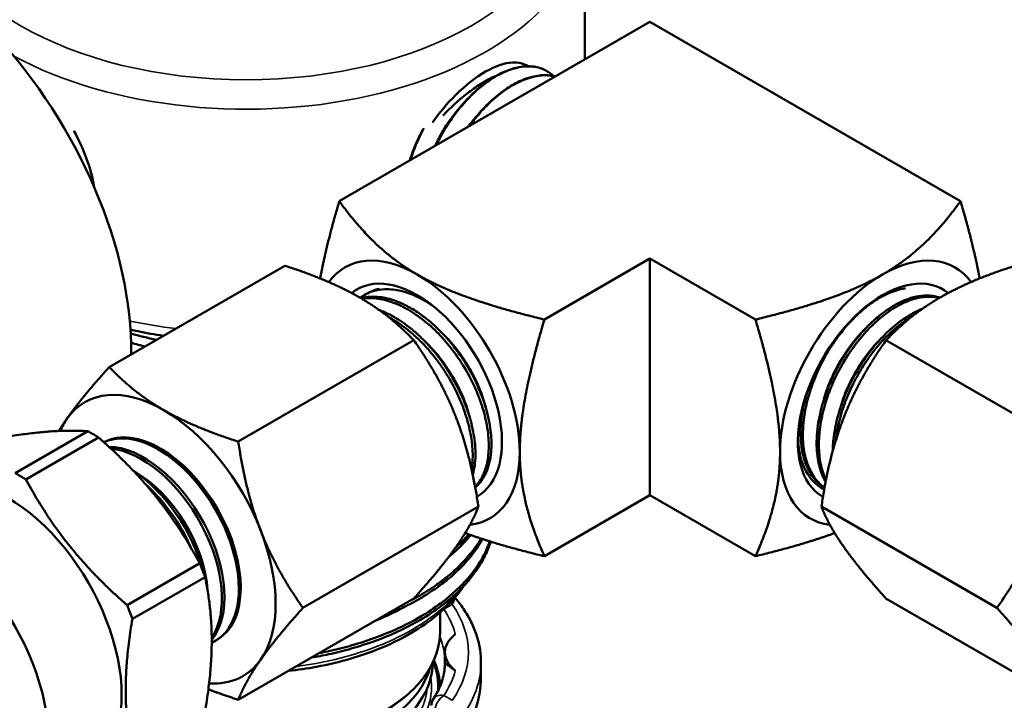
# Model space of a CAD drawing. Header units: inches. Extents: x 0.1 to 33.9, y 0.6 to 21.4.
# Tile 277 of 285: x 29.4 to 30.6, y 16.3 to 17.1. Entities that reach past the tile are written whole.
import ezdxf

# ---------------------------------------------------------------- set-up
doc = ezdxf.new("R2010")
doc.units = ezdxf.units.IN
doc.header["$MEASUREMENT"] = 0
doc.layers.add('Visible (ANSI)', color=7, linetype='Continuous', lineweight=50)
doc.layers.add('Visible Narrow (ANSI)', color=7, linetype='Continuous', lineweight=35)

msp = doc.modelspace()

# ---------------------------------------------------------------- linework, layer by layer
at = {"layer": 'Visible (ANSI)'}
for p, q in [((30.0635, 17.2142), (30.0635, 17.0412)), ((30.1407, 17.0857), (29.7724, 16.8731)), ((30.1407, 17.0857), (30.5089, 16.8731)), ((30.0169, 17.0283), (30.0173, 17.0281)), ((29.4997, 16.6765), (29.7077, 16.7966)), ((30.1407, 16.8051), (30.0155, 16.7328)), ((30.1407, 16.8051), (30.2658, 16.7328)), ((30.1407, 16.5244), (30.1407, 16.8051)), ((29.8072, 16.7646), (29.8038, 16.7628)), ((29.6527, 16.5881), (29.8608, 16.7082)), ((30.6286, 16.5881), (30.4205, 16.7082)), ((29.4744, 16.6003), (29.3882, 16.5505)), ((29.4009, 16.5432), (29.4871, 16.5929)), ((30.3475, 16.5334), (30.3476, 16.5333)), ((30.1407, 16.5244), (30.0155, 16.4521)), ((30.1407, 16.5244), (30.2658, 16.4521)), ((29.7293, 16.3908), (29.9373, 16.5109)), ((30.552, 16.3908), (30.344, 16.5109)), ((29.6069, 16.4438), (29.5208, 16.3941)), ((29.5271, 16.3777), (29.6133, 16.4274)), ((29.6527, 16.2819), (29.8608, 16.402)), ((29.9098, 16.4021), (29.9074, 16.4007)), ((30.6286, 16.2819), (30.4205, 16.402)), ((29.8918, 16.3853), (29.8918, 16.3622)), ((29.6254, 16.3517), (29.6276, 16.353)), ((29.8976, 16.3381), (29.8976, 16.326)), ((29.9402, 16.3045), (29.9404, 16.3248))]:
    msp.add_line(p, q, dxfattribs=at)
msp.add_arc((29.8964, 16.2747), 0.015, 146.7951, 178.1604, dxfattribs=at)
for centre, major_axis, start_param, end_param in [((29.2614, 16.8484), (-0.187, 0.3239), 3.913583, 6.283185), ((29.3867, 16.9207), (-0.0689, 0.1193), 4.14219, 4.680578), ((29.8649, 16.6458), (-0.0859, 0.1488), 5.497787, 6.539439), ((30.4164, 16.6458), (0.0859, 0.1488), 6.026932, 7.068583), ((29.8649, 16.6458), (0.0859, -0.1488), 0.785398, 2.356194), ((30.4164, 16.6458), (-0.0859, -0.1488), 3.926991, 5.497787), ((29.8649, 16.6458), (0.071, -0.1229), 6.278348, 9.523679), ((30.4164, 16.6458), (0.071, 0.1229), 6.184284, 9.429615), ((29.6618, 16.8774), (0.3108, 0), 4.257844, 4.36392), ((29.6618, 16.8668), (-0.3113, 0), 1.118659, 1.175965), ((29.5644, 16.4723), (-0.0937, 0.1624), 5.497787, 6.544985), ((29.5644, 16.4723), (0.0937, -0.1624), 1.308997, 2.356194), ((29.5644, 16.4723), (-0.0937, 0.1624), 0.261799, 0.400852), ((29.4807, 16.4241), (0.1058, -0.1832), 2.31367, 2.398719), ((29.5601, 16.4699), (0.0675, -0.1169), 0, 3.129686), ((29.5579, 16.4686), (-0.0675, 0.1169), 3.0819, 6.237181), ((29.5408, 16.4588), (0.0675, -0.1169), 0.21604, 2.806944), ((29.5378, 16.457), (0.0675, -0.1169), 0.276455, 2.74768), ((29.8649, 16.6458), (0.0859, -0.1488), 6.037028, 7.068583), ((30.4164, 16.6458), (-0.0859, -0.1488), 5.497787, 6.529342), ((29.3797, 16.3657), (0.0952, -0.165), 0, 3.141593), ((29.5215, 16.4476), (-0.0675, 0.1169), 4.264262, 5.433238), ((29.5314, 16.4533), (-0.0602, 0.1042), 3.999, 5.507086), ((29.3946, 16.3743), (0.1058, -0.1832), 2.31367, 2.398719), ((29.5178, 16.4455), (0.0675, -0.1169), 1.382802, 2.092762), ((29.2896, 16.3137), (0.0977, -0.1693), 0, 3.141593), ((29.5644, 16.4723), (0.0937, -0.1624), 0.261799, 1.308997), ((29.4807, 16.4241), (0.1058, -0.1832), 1.266473, 1.351521), ((29.3946, 16.3743), (0.1058, -0.1832), 1.266473, 1.351521), ((29.9601, 16.3381), (-0.0625, 0), 5.646798, 6.919573), ((29.5644, 16.4723), (0.0937, -0.1624), 5.915435, 6.544985), ((29.6618, 16.3406), (0.2213, 0), 4.209622, 6.122574), ((29.6618, 16.3263), (0.2213, 0), 4.819229, 6.277396), ((29.6618, 16.3055), (0.2784, 0), 6.015005, 6.277014)]:
    msp.add_ellipse(centre, major_axis=major_axis, ratio=0.57735, start_param=start_param, end_param=end_param, dxfattribs=at)
for points, knots in [([(29.8831, 16.9666), (29.8909, 16.9778), (29.9002, 16.989), (29.9219, 17.0104), (29.9345, 17.0202), (29.9572, 17.0333), (29.9683, 17.0372), (29.9848, 17.0381), (29.991, 17.0364), (29.996, 17.0331)], [2.4412956, 2.4412956, 2.4412956, 2.4412956, 2.647185, 2.647185, 2.8923317, 2.8923317, 3.1374784, 3.1374784, 3.3294421, 3.3294421, 3.3294421, 3.3294421]), ([(30.0169, 17.0283), (30.0165, 17.0285), (30.016, 17.0288), (30.0112, 17.0311), (30.0064, 17.0324), (29.999, 17.0331), (29.9965, 17.0332), (29.9886, 17.0328), (29.983, 17.0318), (29.9745, 17.0292), (29.9717, 17.0281), (29.963, 17.0244), (29.957, 17.0211), (29.9483, 17.0152), (29.9454, 17.0132), (29.9367, 17.0063), (29.9309, 17.0011), (29.9226, 16.9925), (29.92, 16.9896), (29.912, 16.9802), (29.9069, 16.9734), (29.8998, 16.9628), (29.8976, 16.9593), (29.8923, 16.9503), (29.8894, 16.9447), (29.8867, 16.9391)], [-14.366183, -14.366183, -14.366183, -14.366183, -14.351483, -14.351483, -14.218974, -14.218974, -14.155547, -14.155547, -14.022994, -14.022994, -13.959546, -13.959546, -13.82695, -13.82695, -13.763482, -13.763482, -13.630842, -13.630842, -13.567353, -13.567353, -13.43467, -13.43467, -13.37116, -13.37116, -13.275618, -13.275618, -13.275618, -13.275618]), ([(29.8873, 16.9394), (29.8885, 16.9421), (29.8899, 16.9446), (29.8953, 16.9549), (29.8999, 16.9623), (29.9078, 16.9738), (29.911, 16.9781), (29.9196, 16.9888), (29.9253, 16.995), (29.9343, 17.0036), (29.9376, 17.0065), (29.9437, 17.0115), (29.9466, 17.0136), (29.9563, 17.0203), (29.963, 17.0241), (29.9733, 17.0285), (29.977, 17.0297), (29.9841, 17.0316), (29.9875, 17.0323), (29.9964, 17.0332), (30.0016, 17.033), (30.0092, 17.0314), (30.0118, 17.0306), (30.0183, 17.0278), (30.0219, 17.0255), (30.0256, 17.0223), (30.026, 17.0219), (30.0264, 17.0215)], [-24.261608, -24.261608, -24.261608, -24.261608, -24.217304, -24.217304, -24.084234, -24.084234, -24.001133, -24.001133, -23.865734, -23.865734, -23.791321, -23.791321, -23.726235, -23.726235, -23.575669, -23.575669, -23.492778, -23.492778, -23.410637, -23.410637, -23.276468, -23.276468, -23.202023, -23.202023, -23.082814, -23.082814, -23.068215, -23.068215, -23.068215, -23.068215]), ([(29.9609, 17.0231), (29.9585, 17.022), (29.956, 17.0209), (29.9535, 17.0196), (29.9485, 17.0171), (29.9433, 17.0142), (29.938, 17.0107), (29.9327, 17.0073), (29.9273, 17.0034), (29.9219, 16.9991), (29.9165, 16.9948), (29.9111, 16.9902), (29.9058, 16.9851), (29.9022, 16.9818), (29.8987, 16.9783), (29.8953, 16.9746)], [0.4407962, 0.4407962, 0.4407962, 0.4407962, 0.4705882, 0.4705882, 0.4705882, 0.5294118, 0.5294118, 0.5294118, 0.5882353, 0.5882353, 0.5882353, 0.6470588, 0.6470588, 0.6470588, 0.6861556, 0.6861556, 0.6861556, 0.6861556]), ([(30.0285, 17.021), (30.0269, 17.0215), (30.0252, 17.0218), (30.0184, 17.0228), (30.0131, 17.0228), (30.0049, 17.0215), (30.0022, 17.0209), (29.9936, 17.0186), (29.9877, 17.0162), (29.9789, 17.0116), (29.976, 17.0099), (29.9672, 17.0043), (29.9612, 16.9998), (29.9526, 16.9922), (29.9498, 16.9896), (29.9414, 16.9812), (29.9359, 16.9749), (29.929, 16.9661), (29.9274, 16.9639), (29.9259, 16.9617)], [-10.072682, -10.072682, -10.072682, -10.072682, -10.0260645, -10.0260645, -9.8925975, -9.8925975, -9.8287174, -9.8287174, -9.6952068, -9.6952068, -9.6313063, -9.6313063, -9.4977521, -9.4977521, -9.4338313, -9.4338313, -9.3002334, -9.3002334, -9.2584912, -9.2584912, -9.2584912, -9.2584912]), ([(29.9267, 16.9622), (29.9284, 16.9645), (29.9301, 16.9668), (29.9354, 16.9736), (29.9391, 16.9779), (29.949, 16.9885), (29.9552, 16.9943), (29.9649, 17.002), (29.9682, 17.0044), (29.9745, 17.0086), (29.9774, 17.0103), (29.9868, 17.0155), (29.9932, 17.0181), (30.0039, 17.0211), (30.0082, 17.0219), (30.0155, 17.0225), (30.0185, 17.0225), (30.0239, 17.0219), (30.0262, 17.0215), (30.0284, 17.0209)], [-28.2850729, -28.2850729, -28.2850729, -28.2850729, -28.2408698, -28.2408698, -28.1488691, -28.1488691, -28.0050713, -28.0050713, -27.9308586, -27.9308586, -27.8654364, -27.8654364, -27.7204132, -27.7204132, -27.6175771, -27.6175771, -27.5410849, -27.5410849, -27.4782657, -27.4782657, -27.4782657, -27.4782657]), ([(29.9155, 16.9843), (29.9148, 16.9835), (29.9141, 16.9827), (29.9067, 16.9741), (29.9005, 16.9654), (29.8917, 16.9505), (29.8887, 16.9446), (29.8859, 16.9387)], [0.595307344, 0.595307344, 0.595307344, 0.595307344, 0.595682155, 0.595682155, 0.599357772, 0.599357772, 0.601583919, 0.601583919, 0.601583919, 0.601583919]), ([(29.8565, 16.9217), (29.857, 16.9231), (29.8574, 16.9244), (29.8611, 16.9352), (29.865, 16.9445), (29.8706, 16.9556), (29.8716, 16.9576), (29.8727, 16.9596)], [-20.2225497, -20.2225497, -20.2225497, -20.2225497, -20.1999628, -20.1999628, -20.0453497, -20.0453497, -20.0103673, -20.0103673, -20.0103673, -20.0103673]), ([(29.8712, 16.9577), (29.8704, 16.956), (29.8695, 16.9544), (29.8648, 16.9449), (29.8614, 16.937), (29.8577, 16.9265), (29.8568, 16.9239), (29.856, 16.9214)], [-17.5062354, -17.5062354, -17.5062354, -17.5062354, -17.477732, -17.477732, -17.3459178, -17.3459178, -17.3044829, -17.3044829, -17.3044829, -17.3044829]), ([(29.7972, 16.7586), (29.7976, 16.7588), (29.798, 16.7591), (29.8031, 16.7628), (29.8084, 16.7653), (29.8181, 16.7679), (29.8221, 16.7685), (29.8296, 16.7688), (29.833, 16.7686), (29.8394, 16.7679), (29.8424, 16.7674), (29.853, 16.7648), (29.8609, 16.7619), (29.8727, 16.7557), (29.8767, 16.7534), (29.882, 16.7499), (29.8833, 16.749), (29.8847, 16.748)], [15.6162305, 15.6162305, 15.6162305, 15.6162305, 15.6278809, 15.6278809, 15.775328, 15.775328, 15.8739435, 15.8739435, 15.950833, 15.950833, 16.0163716, 16.0163716, 16.1811865, 16.1811865, 16.2638852, 16.2638852, 16.2923608, 16.2923608, 16.2923608, 16.2923608]), ([(29.8202, 16.7692), (29.8184, 16.7689), (29.8167, 16.7684), (29.8125, 16.7671), (29.8101, 16.7661), (29.8076, 16.7648), (29.8074, 16.7647), (29.8072, 16.7646)], [24.8351098, 24.8351098, 24.8351098, 24.8351098, 24.8788258, 24.8788258, 24.944102, 24.944102, 24.9495551, 24.9495551, 24.9495551, 24.9495551]), ([(30.3476, 16.5334), (30.3437, 16.5362), (30.3402, 16.5396), (30.3338, 16.5479), (30.3309, 16.5529), (30.3264, 16.5638), (30.3247, 16.5698), (30.3223, 16.5835), (30.3218, 16.5914), (30.3221, 16.6044), (30.3225, 16.6093), (30.3235, 16.618), (30.3241, 16.6217), (30.3264, 16.6334), (30.3285, 16.6415), (30.3328, 16.6547), (30.3347, 16.6597), (30.3402, 16.673), (30.3441, 16.681), (30.3508, 16.6931), (30.3534, 16.6973), (30.3583, 16.7049), (30.3607, 16.7083), (30.369, 16.7197), (30.3753, 16.7271), (30.3857, 16.7377), (30.3896, 16.7413), (30.397, 16.7476), (30.4005, 16.7503), (30.4069, 16.7547), (30.4098, 16.7566), (30.4192, 16.7621), (30.4255, 16.765), (30.4359, 16.7683), (30.4399, 16.7693), (30.4438, 16.7698)], [14.709902, 14.709902, 14.709902, 14.709902, 14.831197, 14.831197, 14.962157, 14.962157, 15.091002, 15.091002, 15.238888, 15.238888, 15.323785, 15.323785, 15.386957, 15.386957, 15.520143, 15.520143, 15.603556, 15.603556, 15.740097, 15.740097, 15.814523, 15.814523, 15.879695, 15.879695, 16.034152, 16.034152, 16.124726, 16.124726, 16.202483, 16.202483, 16.268039, 16.268039, 16.411098, 16.411098, 16.506011, 16.506011, 16.506011, 16.506011]), ([(30.4843, 16.7587), (30.4828, 16.7593), (30.4813, 16.7597), (30.4773, 16.7606), (30.4748, 16.761), (30.4692, 16.7614), (30.4661, 16.7613), (30.4587, 16.7606), (30.4544, 16.7597), (30.4435, 16.7563), (30.4368, 16.7533), (30.4271, 16.7477), (30.4241, 16.7458), (30.4177, 16.7413), (30.4141, 16.7386), (30.4062, 16.732), (30.4018, 16.7279), (30.3912, 16.7169), (30.3851, 16.7096), (30.3769, 16.6983), (30.3744, 16.6948), (30.3693, 16.6869), (30.3667, 16.6824), (30.361, 16.6721), (30.358, 16.6661), (30.3513, 16.651), (30.348, 16.6419), (30.3442, 16.6287), (30.3432, 16.6247), (30.3412, 16.616), (30.3404, 16.6113), (30.3389, 16.6007), (30.3384, 16.5948), (30.3381, 16.5807), (30.3387, 16.5727), (30.3407, 16.562), (30.3415, 16.5588), (30.3434, 16.5522), (30.3447, 16.5488), (30.347, 16.5437), (30.3479, 16.542), (30.3489, 16.5402)], [28.264851, 28.264851, 28.264851, 28.264851, 28.309145, 28.309145, 28.37481, 28.37481, 28.453716, 28.453716, 28.554327, 28.554327, 28.705486, 28.705486, 28.771193, 28.771193, 28.850088, 28.850088, 28.951026, 28.951026, 29.102061, 29.102061, 29.167808, 29.167808, 29.246682, 29.246682, 29.348076, 29.348076, 29.498924, 29.498924, 29.564712, 29.564712, 29.643582, 29.643582, 29.745249, 29.745249, 29.896007, 29.896007, 29.961835, 29.961835, 30.040682, 30.040682, 30.086112, 30.086112, 30.086112, 30.086112]), ([(29.9336, 16.5337), (29.9367, 16.5363), (29.9395, 16.5394), (29.9433, 16.5451), (29.9446, 16.5474), (29.9472, 16.5527), (29.9484, 16.5559), (29.9506, 16.5634), (29.9515, 16.5679), (29.953, 16.5798), (29.9531, 16.5877), (29.952, 16.5995), (29.9516, 16.6031), (29.9503, 16.6113), (29.9493, 16.6158), (29.9468, 16.6262), (29.945, 16.632), (29.9397, 16.6469), (29.9359, 16.6558), (29.9294, 16.6684), (29.9273, 16.6721), (29.9225, 16.6803), (29.9197, 16.6847), (29.9131, 16.6944), (29.9091, 16.6996), (29.8988, 16.7122), (29.8922, 16.7192), (29.8823, 16.7283), (29.8793, 16.7309), (29.8725, 16.7363), (29.8688, 16.739), (29.8602, 16.7447), (29.8554, 16.7475), (29.8433, 16.7535), (29.8361, 16.7562), (29.8261, 16.7586), (29.8231, 16.7591), (29.8166, 16.7599), (29.8131, 16.76), (29.8056, 16.7597), (29.8017, 16.7591), (29.7979, 16.7581)], [27.133271, 27.133271, 27.133271, 27.133271, 27.244846, 27.244846, 27.310347, 27.310347, 27.389238, 27.389238, 27.488594, 27.488594, 27.640138, 27.640138, 27.705679, 27.705679, 27.784548, 27.784548, 27.88435, 27.88435, 28.035691, 28.035691, 28.101272, 28.101272, 28.180123, 28.180123, 28.280346, 28.280346, 28.431503, 28.431503, 28.497125, 28.497125, 28.575958, 28.575958, 28.676587, 28.676587, 28.827574, 28.827574, 28.893237, 28.893237, 28.972055, 28.972055, 29.067692, 29.067692, 29.067692, 29.067692]), ([(29.7993, 16.7574), (29.8023, 16.7579), (29.8055, 16.7581), (29.8151, 16.7581), (29.8217, 16.7572), (29.8332, 16.754), (29.838, 16.7523), (29.8466, 16.7485), (29.8502, 16.7466), (29.8571, 16.7427), (29.8602, 16.7407), (29.8701, 16.7339), (29.8768, 16.7285), (29.8892, 16.717), (29.895, 16.7109), (29.9058, 16.698), (29.9108, 16.6912), (29.9208, 16.6762), (29.9255, 16.668), (29.9327, 16.6535), (29.9353, 16.6474), (29.9394, 16.6368), (29.941, 16.6323), (29.9435, 16.624), (29.9446, 16.6201), (29.9474, 16.6081), (29.9487, 16.6), (29.9498, 16.5852), (29.9497, 16.5785), (29.9484, 16.5659), (29.9472, 16.5601), (29.9434, 16.5488), (29.9407, 16.5435), (29.9361, 16.5374), (29.9348, 16.5359), (29.9335, 16.5345)], [11.588877, 11.588877, 11.588877, 11.588877, 11.664078, 11.664078, 11.810223, 11.810223, 11.911681, 11.911681, 11.988462, 11.988462, 12.054385, 12.054385, 12.197345, 12.197345, 12.328871, 12.328871, 12.458275, 12.458275, 12.603367, 12.603367, 12.706643, 12.706643, 12.78322, 12.78322, 12.849045, 12.849045, 12.991948, 12.991948, 13.123421, 13.123421, 13.252526, 13.252526, 13.399689, 13.399689, 13.452314, 13.452314, 13.452314, 13.452314]), ([(30.3494, 16.5427), (30.349, 16.5436), (30.3486, 16.5444), (30.3457, 16.5512), (30.3438, 16.5578), (30.3414, 16.5714), (30.3409, 16.5784), (30.341, 16.5929), (30.3417, 16.6004), (30.3442, 16.6166), (30.3462, 16.6254), (30.3509, 16.6405), (30.3532, 16.6469), (30.3577, 16.6579), (30.3598, 16.6624), (30.3639, 16.6708), (30.3659, 16.6746), (30.3726, 16.6865), (30.3777, 16.6944), (30.3882, 16.7085), (30.3935, 16.7148), (30.4045, 16.7264), (30.4101, 16.7316), (30.4223, 16.7414), (30.4288, 16.7458), (30.4399, 16.7519), (30.4444, 16.7539), (30.4523, 16.7568), (30.4556, 16.7577), (30.4616, 16.759), (30.4644, 16.7594), (30.4729, 16.7601), (30.4784, 16.7597), (30.4836, 16.7583), (30.4836, 16.7583), (30.4837, 16.7583)], [10.699492, 10.699492, 10.699492, 10.699492, 10.720135, 10.720135, 10.8631, 10.8631, 10.994729, 10.994729, 11.124471, 11.124471, 11.268582, 11.268582, 11.374235, 11.374235, 11.450624, 11.450624, 11.516539, 11.516539, 11.659375, 11.659375, 11.791056, 11.791056, 11.920367, 11.920367, 12.066011, 12.066011, 12.168165, 12.168165, 12.244835, 12.244835, 12.310698, 12.310698, 12.453579, 12.453579, 12.455136, 12.455136, 12.455136, 12.455136]), ([(29.9307, 16.5487), (29.9312, 16.5505), (29.9316, 16.5523), (29.9327, 16.5578), (29.9332, 16.5615), (29.9339, 16.5705), (29.9339, 16.5759), (29.933, 16.5895), (29.9317, 16.5979), (29.9288, 16.6104), (29.9278, 16.6143), (29.9252, 16.6228), (29.9236, 16.6274), (29.9194, 16.6382), (29.9167, 16.6443), (29.9094, 16.6591), (29.9044, 16.6676), (29.8966, 16.6794), (29.8941, 16.683), (29.8884, 16.6905), (29.8852, 16.6945), (29.8774, 16.7033), (29.8729, 16.7081), (29.8614, 16.719), (29.8544, 16.7247), (29.8441, 16.7317), (29.841, 16.7337), (29.834, 16.7377), (29.8303, 16.7397), (29.8241, 16.7424), (29.8218, 16.7433), (29.8195, 16.7442)], [31.631305, 31.631305, 31.631305, 31.631305, 31.673237, 31.673237, 31.75198, 31.75198, 31.855432, 31.855432, 32.005424, 32.005424, 32.071414, 32.071414, 32.150153, 32.150153, 32.253882, 32.253882, 32.403797, 32.403797, 32.469828, 32.469828, 32.548553, 32.548553, 32.652665, 32.652665, 32.802461, 32.802461, 32.868535, 32.868535, 32.947267, 32.947267, 32.99642, 32.99642, 32.99642, 32.99642]), ([(30.464, 16.7457), (30.4602, 16.7443), (30.4563, 16.7424), (30.4455, 16.7366), (30.4387, 16.732), (30.4291, 16.7241), (30.4262, 16.7216), (30.4199, 16.7157), (30.4166, 16.7124), (30.4087, 16.7038), (30.4043, 16.6984), (30.3944, 16.6851), (30.3891, 16.677), (30.3822, 16.6647), (30.3802, 16.6609), (30.3759, 16.6522), (30.3738, 16.6474), (30.3696, 16.6372), (30.3677, 16.6318), (30.3628, 16.6166), (30.3605, 16.6067), (30.3585, 16.5932), (30.358, 16.5893), (30.3575, 16.5825), (30.3574, 16.5795), (30.3573, 16.5766)], [32.84171, 32.84171, 32.84171, 32.84171, 32.929411, 32.929411, 33.081213, 33.081213, 33.147315, 33.147315, 33.225645, 33.225645, 33.336022, 33.336022, 33.484446, 33.484446, 33.550792, 33.550792, 33.631365, 33.631365, 33.719911, 33.719911, 33.882657, 33.882657, 33.948977, 33.948977, 34.001658, 34.001658, 34.001658, 34.001658]), ([(29.8302, 16.7361), (29.8365, 16.7328), (29.8428, 16.7288), (29.8527, 16.7214), (29.8564, 16.7184), (29.8636, 16.712), (29.8672, 16.7086), (29.8767, 16.6989), (29.8823, 16.6923), (29.8905, 16.6815), (29.8934, 16.6775), (29.8985, 16.6698), (29.9008, 16.6661), (29.9083, 16.6533), (29.9129, 16.644), (29.9189, 16.6294), (29.9208, 16.6242), (29.9239, 16.6145), (29.9252, 16.6099), (29.9272, 16.6015), (29.928, 16.5977), (29.93, 16.5859), (29.9306, 16.578), (29.9305, 16.5652), (29.9301, 16.56), (29.9293, 16.5551)], [7.707719, 7.707719, 7.707719, 7.707719, 7.839427, 7.839427, 7.917582, 7.917582, 7.997711, 7.997711, 8.131978, 8.131978, 8.206736, 8.206736, 8.272744, 8.272744, 8.433176, 8.433176, 8.520412, 8.520412, 8.599021, 8.599021, 8.665401, 8.665401, 8.809094, 8.809094, 8.915025, 8.915025, 8.915025, 8.915025]), ([(30.3609, 16.5888), (30.3611, 16.5911), (30.3614, 16.5934), (30.3629, 16.6032), (30.3646, 16.6109), (30.3681, 16.6232), (30.3696, 16.6278), (30.3739, 16.6399), (30.3771, 16.6474), (30.3828, 16.6591), (30.3851, 16.6635), (30.3916, 16.6749), (30.396, 16.6818), (30.4057, 16.6952), (30.411, 16.7017), (30.4225, 16.7143), (30.4288, 16.7202), (30.4406, 16.7297), (30.4461, 16.7335), (30.452, 16.7371), (30.4526, 16.7374), (30.4531, 16.7377)], [6.8237055, 6.8237055, 6.8237055, 6.8237055, 6.8627623, 6.8627623, 6.9903926, 6.9903926, 7.0654939, 7.0654939, 7.189904, 7.189904, 7.265165, 7.265165, 7.390022, 7.390022, 7.5228368, 7.5228368, 7.6675979, 7.6675979, 7.7894328, 7.7894328, 7.8009808, 7.8009808, 7.8009808, 7.8009808]), ([(29.5639, 16.7135), (29.5536, 16.7151), (29.5435, 16.7168), (29.5306, 16.7194), (29.5278, 16.72), (29.5251, 16.7206)], [5.7505361, 5.7505361, 5.7505361, 5.7505361, 5.8315278, 5.8315278, 5.8541852, 5.8541852, 5.8541852, 5.8541852]), ([(29.9462, 16.6276), (29.9461, 16.6284), (29.9459, 16.6291), (29.9457, 16.6299), (29.943, 16.6399), (29.9393, 16.6501), (29.9346, 16.6602), (29.9298, 16.6702), (29.9241, 16.6801), (29.9176, 16.6893), (29.9112, 16.6986), (29.9039, 16.7072), (29.8963, 16.7148), (29.8957, 16.7154), (29.895, 16.716), (29.8944, 16.7166)], [0.62860065, 0.62860065, 0.62860065, 0.62860065, 0.62890625, 0.62890625, 0.62890625, 0.6328125, 0.6328125, 0.6328125, 0.63671875, 0.63671875, 0.63671875, 0.640625, 0.640625, 0.640625, 0.6409334, 0.6409334, 0.6409334, 0.6409334]), ([(30.3949, 16.7206), (30.39, 16.7158), (30.3853, 16.7105), (30.3741, 16.6963), (30.3679, 16.6868), (30.3573, 16.667), (30.3528, 16.6566), (30.3482, 16.6427), (30.3472, 16.6393), (30.3463, 16.6358)], [0.64973259, 0.64973259, 0.64973259, 0.64973259, 0.65234375, 0.65234375, 0.65625, 0.65625, 0.66015625, 0.66015625, 0.66144868, 0.66144868, 0.66144868, 0.66144868]), ([(29.9272, 16.6162), (29.9253, 16.6236), (29.9229, 16.6312), (29.9199, 16.6388), (29.9158, 16.649), (29.9106, 16.6591), (29.9046, 16.6688), (29.8987, 16.6785), (29.8918, 16.6877), (29.8844, 16.696), (29.8814, 16.6994), (29.8782, 16.7027), (29.875, 16.7058)], [0.71194221, 0.71194221, 0.71194221, 0.71194221, 0.71484375, 0.71484375, 0.71484375, 0.71875, 0.71875, 0.71875, 0.72265625, 0.72265625, 0.72265625, 0.72426553, 0.72426553, 0.72426553, 0.72426553]), ([(30.4143, 16.7098), (30.4118, 16.7074), (30.4094, 16.7049), (30.4, 16.6942), (30.3933, 16.6853), (30.3816, 16.666), (30.3764, 16.6558), (30.3695, 16.6384), (30.3672, 16.6314), (30.3653, 16.6244)], [0.73307753, 0.73307753, 0.73307753, 0.73307753, 0.734375, 0.734375, 0.73828125, 0.73828125, 0.7421875, 0.7421875, 0.74478605, 0.74478605, 0.74478605, 0.74478605]), ([(30.3276, 16.6484), (30.3266, 16.6454), (30.3257, 16.6423), (30.3228, 16.6313), (30.3213, 16.6233), (30.3199, 16.6118), (30.3196, 16.6082), (30.319, 16.597), (30.3193, 16.5898), (30.3206, 16.5797), (30.3211, 16.5766), (30.3227, 16.5695), (30.3238, 16.5657), (30.3278, 16.5553), (30.3311, 16.5494), (30.3369, 16.5422), (30.3388, 16.5403), (30.3428, 16.5366), (30.3451, 16.5349), (30.3475, 16.5334)], [25.2548336, 25.2548336, 25.2548336, 25.2548336, 25.3048191, 25.3048191, 25.4376998, 25.4376998, 25.5008465, 25.5008465, 25.6337919, 25.6337919, 25.6968888, 25.6968888, 25.7807154, 25.7807154, 25.9370891, 25.9370891, 26.0025378, 26.0025378, 26.0737639, 26.0737639, 26.0737639, 26.0737639]), ([(30.3161, 16.5922), (30.3162, 16.5911), (30.3162, 16.5901), (30.3167, 16.5822), (30.3177, 16.5757), (30.3222, 16.5581), (30.3275, 16.5475), (30.3392, 16.5361), (30.343, 16.5334), (30.3472, 16.5312)], [2.7720182, 2.7720182, 2.7720182, 2.7720182, 2.7802114, 2.7802114, 2.8349388, 2.8349388, 2.9401457, 2.9401457, 2.9847003, 2.9847003, 2.9847003, 2.9847003]), ([(29.7393, 16.3319), (29.7462, 16.3331), (29.7531, 16.3344), (29.7683, 16.3377), (29.7767, 16.3398), (29.7889, 16.3432), (29.7928, 16.3444), (29.8073, 16.3489), (29.8174, 16.3525), (29.8356, 16.3599), (29.8438, 16.3636), (29.8551, 16.3693), (29.8585, 16.3711), (29.8711, 16.378), (29.8797, 16.3834), (29.892, 16.3921), (29.8962, 16.3953), (29.9027, 16.4006), (29.9052, 16.4027), (29.9136, 16.4102), (29.9192, 16.4158), (29.9277, 16.4256), (29.9309, 16.4297), (29.936, 16.4368), (29.938, 16.4399), (29.9414, 16.4454), (29.9427, 16.4478), (29.9471, 16.4563), (29.9497, 16.4624), (29.9518, 16.4688), (29.9519, 16.4691), (29.952, 16.4694)], [1.060489, 1.060489, 1.060489, 1.060489, 1.170108, 1.170108, 1.307349, 1.307349, 1.375043, 1.375043, 1.555077, 1.555077, 1.710318, 1.710318, 1.780399, 1.780399, 1.97116, 1.97116, 2.074008, 2.074008, 2.139838, 2.139838, 2.307656, 2.307656, 2.423427, 2.423427, 2.507846, 2.507846, 2.574345, 2.574345, 2.736656, 2.736656, 2.74418, 2.74418, 2.74418, 2.74418]), ([(29.7485, 16.3372), (29.7553, 16.3385), (29.7621, 16.34), (29.773, 16.3426), (29.7772, 16.3437), (29.7854, 16.3459), (29.7893, 16.347), (29.7992, 16.35), (29.8051, 16.352), (29.821, 16.3576), (29.8307, 16.3615), (29.8442, 16.3675), (29.8482, 16.3695), (29.8556, 16.3732), (29.859, 16.375), (29.8712, 16.3817), (29.8795, 16.3869), (29.8917, 16.3956), (29.8961, 16.3989), (29.9028, 16.4043), (29.9052, 16.4064), (29.914, 16.4143), (29.9198, 16.4202), (29.9284, 16.4301), (29.9315, 16.434), (29.9364, 16.441), (29.9383, 16.444), (29.9416, 16.4494), (29.943, 16.4519), (29.9468, 16.4594), (29.949, 16.4645), (29.9508, 16.4697)], [-21.780778, -21.780778, -21.780778, -21.780778, -21.672374, -21.672374, -21.60249, -21.60249, -21.537, -21.537, -21.434119, -21.434119, -21.256764, -21.256764, -21.177918, -21.177918, -21.10931, -21.10931, -20.926656, -20.926656, -20.81968, -20.81968, -20.754015, -20.754015, -20.578395, -20.578395, -20.467027, -20.467027, -20.384911, -20.384911, -20.318184, -20.318184, -20.182247, -20.182247, -20.182247, -20.182247]), ([(29.8238, 16.3806), (29.8288, 16.3826), (29.8337, 16.3847), (29.8436, 16.3891), (29.8485, 16.3915), (29.8573, 16.3959), (29.8611, 16.398), (29.8686, 16.4022), (29.8724, 16.4045), (29.8823, 16.4107), (29.8884, 16.4149), (29.8965, 16.4211), (29.8989, 16.423), (29.904, 16.4271), (29.9066, 16.4294), (29.9153, 16.4373), (29.9209, 16.4432), (29.9314, 16.4556), (29.9361, 16.4622), (29.9409, 16.4702), (29.9415, 16.4713), (29.9422, 16.4725)], [10.972889, 10.972889, 10.972889, 10.972889, 11.064413, 11.064413, 11.161159, 11.161159, 11.239484, 11.239484, 11.319721, 11.319721, 11.460527, 11.460527, 11.520941, 11.520941, 11.592067, 11.592067, 11.764409, 11.764409, 11.95008, 11.95008, 11.981544, 11.981544, 11.981544, 11.981544]), ([(29.8524, 16.3972), (29.8544, 16.3982), (29.8564, 16.3992), (29.8617, 16.402), (29.8649, 16.4038), (29.8744, 16.4094), (29.8804, 16.4131), (29.8914, 16.4208), (29.8964, 16.4246), (29.904, 16.4308), (29.9066, 16.4331), (29.9157, 16.4414), (29.9216, 16.4476), (29.932, 16.4601), (29.9364, 16.4664), (29.9403, 16.4729), (29.9403, 16.473), (29.9404, 16.4731)], [-11.7699206, -11.7699206, -11.7699206, -11.7699206, -11.7302673, -11.7302673, -11.6624256, -11.6624256, -11.5296597, -11.5296597, -11.4056063, -11.4056063, -11.3345147, -11.3345147, -11.1520151, -11.1520151, -10.977935, -10.977935, -10.9753786, -10.9753786, -10.9753786, -10.9753786]), ([(29.9018, 16.4509), (29.9099, 16.4576), (29.9172, 16.4646), (29.9252, 16.4737), (29.9267, 16.4755), (29.9281, 16.4772)], [20.9488955, 20.9488955, 20.9488955, 20.9488955, 21.1594938, 21.1594938, 21.2100789, 21.2100789, 21.2100789, 21.2100789]), ([(29.9094, 16.4612), (29.9139, 16.4653), (29.9181, 16.4694), (29.9232, 16.4752), (29.9245, 16.4766), (29.9258, 16.4781)], [-1.9958727, -1.9958727, -1.9958727, -1.9958727, -1.8721316, -1.8721316, -1.8303767, -1.8303767, -1.8303767, -1.8303767]), ([(29.92, 16.4169), (29.9116, 16.4043), (29.9006, 16.3925), (29.87, 16.3673), (29.8487, 16.3547), (29.8004, 16.3342), (29.7735, 16.3262), (29.7343, 16.319), (29.7233, 16.3174), (29.7122, 16.3162)], [4.295293, 4.295293, 4.295293, 4.295293, 4.537909, 4.537909, 4.862566, 4.862566, 5.18855, 5.18855, 5.312525, 5.312525, 5.312525, 5.312525]), ([(29.9104, 16.402), (29.9102, 16.4022), (29.91, 16.4022), (29.9093, 16.4018), (29.9088, 16.401), (29.9076, 16.3987), (29.907, 16.397), (29.9063, 16.3951), (29.9063, 16.395), (29.9063, 16.395)], [0.2150126, 0.2150126, 0.2150126, 0.2150126, 0.239447, 0.239447, 0.2852267, 0.2852267, 0.3367738, 0.3367738, 0.3374791, 0.3374791, 0.3374791, 0.3374791]), ([(29.9404, 16.3248), (29.9404, 16.3302), (29.9401, 16.3357), (29.9385, 16.3465), (29.9372, 16.3518), (29.934, 16.3624), (29.9319, 16.3676), (29.927, 16.3779), (29.9242, 16.3829), (29.9178, 16.3926), (29.9143, 16.3974), (29.9104, 16.402)], [2.3500236, 2.3500236, 2.3500236, 2.3500236, 2.4416389, 2.4416389, 2.5332542, 2.5332542, 2.6248695, 2.6248695, 2.7164847, 2.7164847, 2.8081, 2.8081, 2.8081, 2.8081]), ([(29.8158, 16.376), (29.8198, 16.3776), (29.8237, 16.3793), (29.8358, 16.3847), (29.8437, 16.3887), (29.8513, 16.3929)], [1.9395004, 1.9395004, 1.9395004, 1.9395004, 2.0119997, 2.0119997, 2.169656, 2.169656, 2.169656, 2.169656]), ([(29.8918, 16.3622), (29.8918, 16.3481), (29.8879, 16.3339), (29.8728, 16.3069), (29.8614, 16.2942), (29.8324, 16.2712), (29.8146, 16.2611), (29.7745, 16.2446), (29.7521, 16.2383), (29.7051, 16.23), (29.6805, 16.2281), (29.6315, 16.2288), (29.6071, 16.2314), (29.5802, 16.237), (29.5764, 16.2379), (29.5727, 16.2388)], [3.926991, 3.926991, 3.926991, 3.926991, 4.240219, 4.240219, 4.558159, 4.558159, 4.87971, 4.87971, 5.201486, 5.201486, 5.522951, 5.522951, 5.844301, 5.844301, 5.897203, 5.897203, 5.897203, 5.897203]), ([(29.8976, 16.3252), (29.8976, 16.3223), (29.8974, 16.3195), (29.8966, 16.3139), (29.8961, 16.3111), (29.8946, 16.3054), (29.8937, 16.3026), (29.8915, 16.297), (29.8903, 16.2941), (29.8874, 16.2885), (29.8857, 16.2857), (29.8839, 16.2829)], [3.9331617, 3.9331617, 3.9331617, 3.9331617, 4.0041859, 4.0041859, 4.0752101, 4.0752101, 4.1462343, 4.1462343, 4.2172585, 4.2172585, 4.2882827, 4.2882827, 4.2882827, 4.2882827]), ([(29.8917, 16.2975), (29.8916, 16.3032), (29.8908, 16.3089), (29.8883, 16.3193), (29.8867, 16.3242), (29.8846, 16.3289)], [2.369782, 2.369782, 2.369782, 2.369782, 2.4952452, 2.4952452, 2.604227, 2.604227, 2.604227, 2.604227]), ([(29.8976, 16.326), (29.8976, 16.326), (29.8976, 16.326), (29.8976, 16.326), (29.8976, 16.326), (29.8976, 16.326), (29.8976, 16.326), (29.8976, 16.326), (29.8976, 16.3259), (29.8976, 16.3259), (29.8976, 16.3259), (29.8976, 16.3259), (29.8976, 16.3258), (29.8977, 16.3253), (29.8982, 16.3245), (29.9025, 16.3218), (29.9049, 16.3203), (29.9083, 16.3179), (29.9091, 16.3173), (29.9099, 16.3167)], [0.852043, 0.852043, 0.852043, 0.852043, 0.8521883, 0.8521883, 0.8526792, 0.8526792, 0.8535265, 0.8535265, 0.857337, 0.857337, 0.8647623, 0.8647623, 0.8758563, 0.8758563, 0.9470291, 0.9470291, 0.9973583, 0.9973583, 1.0119605, 1.0119605, 1.0119605, 1.0119605])]:
    msp.add_open_spline(points, degree=3, knots=knots, dxfattribs=at)
for points in [[(29.9348, 16.9734), (29.9314, 16.9696), (29.9281, 16.9655), (29.925, 16.9612)], [(30.3274, 16.6478), (30.3273, 16.6476), (30.3272, 16.6474), (30.3272, 16.6472)]]:
    msp.add_open_spline(points, degree=3, dxfattribs=at)
for points, weights in [([(29.7498, 16.7815), (29.7567, 16.8197), (29.7724, 16.8731)], [3.75656591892, 3.58802138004, 3.25596932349]), ([(29.8649, 16.7862), (29.8145, 16.8152), (29.7724, 16.8731)], [3.93030264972, 3.93030264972, 3.25596932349]), ([(30.5089, 16.8731), (30.4668, 16.8152), (30.4164, 16.7862)], [3.25596932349, 3.93030264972, 3.93030264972]), ([(30.5315, 16.7815), (30.5246, 16.8197), (30.5089, 16.8731)], [3.75656591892, 3.58802138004, 3.25596932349]), ([(29.7961, 16.7592), (29.7606, 16.7797), (29.7077, 16.7966)], [2.60450276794, 2.60450276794, 2.41750788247]), ([(30.4852, 16.7592), (30.5208, 16.7797), (30.5736, 16.7966)], [2.60450276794, 2.60450276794, 2.41750788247]), ([(30.0155, 16.7328), (29.9152, 16.7571), (29.8649, 16.7862)], [3.25596932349, 3.93030264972, 3.93030264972]), ([(30.4164, 16.7862), (30.3661, 16.7571), (30.2658, 16.7328)], [3.93030264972, 3.93030264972, 3.25596932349]), ([(29.8608, 16.7082), (29.8316, 16.7387), (29.7961, 16.7592)], [2.41750788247, 2.60450276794, 2.60450276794]), ([(30.4205, 16.7082), (30.4497, 16.7387), (30.4852, 16.7592)], [2.41750788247, 2.60450276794, 2.60450276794]), ([(29.9864, 16.5757), (29.9864, 16.6338), (30.0155, 16.7328)], [2.19825184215, 2.19825184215, 1.82109145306]), ([(30.2949, 16.5757), (30.2949, 16.6338), (30.2658, 16.7328)], [2.19825184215, 2.19825184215, 1.82109145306]), ([(29.9109, 16.6164), (29.8931, 16.6622), (29.8608, 16.7082)], [2.60450276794, 2.60450276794, 2.41750788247]), ([(30.3704, 16.6164), (30.3882, 16.6622), (30.4205, 16.7082)], [2.60450276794, 2.60450276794, 2.41750788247]), ([(29.4495, 16.6152), (29.4673, 16.6405), (29.4997, 16.6765)], [2.60450276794, 2.60450276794, 2.41750788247]), ([(29.5644, 16.6254), (29.5288, 16.6459), (29.4997, 16.6765)], [2.60450276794, 2.60450276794, 2.41750788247]), ([(29.6527, 16.5881), (29.5999, 16.6049), (29.5644, 16.6254)], [2.41750788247, 2.60450276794, 2.60450276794]), ([(29.4399, 16.6007), (29.4443, 16.6077), (29.4495, 16.6152)], [2.58807287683, 2.60450276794, 2.60450276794]), ([(29.9373, 16.5109), (29.9287, 16.5706), (29.9109, 16.6164)], [2.41750788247, 2.60450276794, 2.60450276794]), ([(30.344, 16.5109), (30.3526, 16.5706), (30.3704, 16.6164)], [2.41750788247, 2.60450276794, 2.60450276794]), ([(29.3545, 16.5896), (29.4294, 16.6035), (29.4744, 16.6003)], [1.82101274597, 2.05416405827, 1.82101274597]), ([(29.4871, 16.5929), (29.5619, 16.527), (29.6069, 16.4438)], [1.82101274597, 2.05416405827, 1.82101274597]), ([(29.6527, 16.5881), (29.6614, 16.5284), (29.6792, 16.4826)], [2.41750788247, 2.60450276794, 2.60450276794]), ([(30.0155, 16.4521), (29.9864, 16.5176), (29.9864, 16.5757)], [1.82109145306, 2.19825184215, 2.19825184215]), ([(30.2658, 16.4521), (30.2949, 16.5176), (30.2949, 16.5757)], [1.82109145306, 2.19825184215, 2.19825184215]), ([(29.5208, 16.3941), (29.4459, 16.46), (29.4009, 16.5432)], [1.87427499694, 2.11424568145, 1.87427499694]), ([(29.9109, 16.4633), (29.9287, 16.4886), (29.9373, 16.5109)], [2.60450276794, 2.60450276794, 2.41750788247]), ([(30.3704, 16.4633), (30.3526, 16.4886), (30.344, 16.5109)], [2.60450276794, 2.60450276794, 2.41750788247]), ([(29.6792, 16.4826), (29.6969, 16.4368), (29.7293, 16.3908)], [2.60450276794, 2.60450276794, 2.41750788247]), ([(30.6021, 16.4826), (30.5844, 16.4368), (30.552, 16.3908)], [2.60450276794, 2.60450276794, 2.41750788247]), ([(30.0155, 16.4521), (29.9591, 16.4658), (29.9216, 16.4796)], [3.25596932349, 3.60353794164, 3.77196081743]), ([(30.3597, 16.4796), (30.3222, 16.4658), (30.2658, 16.4521)], [3.77196081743, 3.60353794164, 3.25596932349]), ([(29.8608, 16.402), (29.8931, 16.438), (29.9109, 16.4633)], [2.41750788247, 2.60450276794, 2.60450276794]), ([(30.4205, 16.402), (30.3882, 16.438), (30.3704, 16.4633)], [2.41750788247, 2.60450276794, 2.60450276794]), ([(29.6133, 16.2676), (29.6282, 16.3561), (29.6133, 16.4274)], [1.82094922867, 2.05409240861, 1.82094922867]), ([(29.7293, 16.3908), (29.6969, 16.3548), (29.6792, 16.3295)], [2.41750788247, 2.60450276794, 2.60450276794]), ([(30.552, 16.3908), (30.5844, 16.3548), (30.6021, 16.3295)], [2.41750788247, 2.60450276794, 2.60450276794]), ([(29.5271, 16.2178), (29.5122, 16.2891), (29.5271, 16.3777)], [1.87427499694, 2.11424568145, 1.87427499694]), ([(29.6792, 16.3295), (29.6614, 16.3042), (29.6527, 16.2819)], [2.60450276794, 2.60450276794, 2.41750788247]), ([(29.6527, 16.2819), (29.6336, 16.288), (29.6173, 16.2943)], [2.41750788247, 2.48193933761, 2.52417011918])]:
    msp.add_rational_spline(points, weights, degree=2, dxfattribs=at)
at = {"layer": 'Visible Narrow (ANSI)'}
for p, q in [((29.9063, 16.395), (29.8964, 16.3893)), ((29.8964, 16.2869), (29.9063, 16.2813))]:
    msp.add_line(p, q, dxfattribs=at)
msp.add_ellipse((29.6618, 17.2346), major_axis=(0.3767, 0), ratio=0.57735, dxfattribs=at)
for centre, major_axis, ratio, start_param, end_param in [((29.6618, 17.2142), (0.4018, 0), 0.57735, 3.957445, 6.283185), ((29.6618, 16.9489), (0.4017, 0), 0.57735, 4.363002, 4.503508), ((29.6618, 16.4782), (0.2779, 0), 0.57735, 4.928187, 5.848839), ((29.8964, 16.3771), (-0.0126, -0.0082), 0.763784, 4.248821, 4.268583), ((29.8964, 16.3771), (-0.0075, 0.013), 0.57735, 5.497787, 5.51005), ((29.6618, 16.3381), (0.2509, 0), 0.57735, 0.148605, 0.361292), ((29.6618, 16.3381), (0.2636, 0), 0.57735, 5.900163, 6.666208), ((29.6618, 16.3622), (0.23, 0), 0.57735, 4.320564, 6.283185), ((29.6618, 16.326), (0.2359, 0), 0.57735, 0, 0.227288), ((29.6618, 16.2977), (0.2275, 0), 0.57735, 6.23724, 6.506376), ((29.6618, 16.326), (0.2359, 0), 0.57735, 6.277014, 6.283185), ((29.6618, 16.3258), (0.2786, 0), 0.57735, 5.819917, 6.277014), ((29.6618, 16.2977), (0.22, 0), 0.57735, 5.831207, 6.370465), ((29.6618, 16.3381), (0.2509, 0), 0.57735, 5.921893, 6.134581), ((29.6618, 16.3018), (0.215, 0), 0.57735, 5.808259, 6.232374), ((29.8964, 16.2747), (-0.0126, 0.0082), 0.763784, 5.175957, 6.283185), ((29.8964, 16.2747), (-0.0075, -0.013), 0.57735, 3.926991, 5.445428)]:
    msp.add_ellipse(centre, major_axis=major_axis, ratio=ratio, start_param=start_param, end_param=end_param, dxfattribs=at)

doc.saveas('drawing.dxf')
